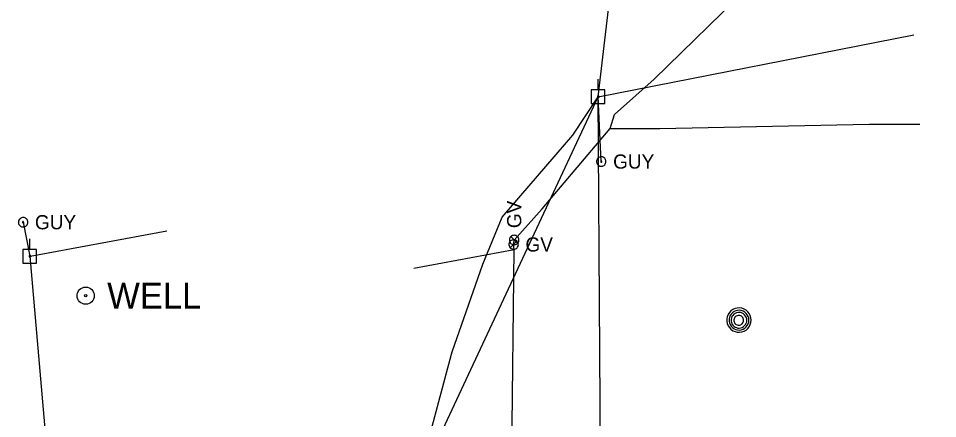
# Model space of a CAD drawing. Extents: x 600849 to 606371, y 330010 to 403088.
# Drawn here: x 601707.9 to 601956.9, y 392925.1 to 393033.7 of the extents above; entities that cross this region are included whole.
import ezdxf

# ---------------------------------------------------------------- set-up
doc = ezdxf.new("R2010")
doc.units = 0
for name, color, linetype in [('E_MISCPROP_Well', 7, 'Continuous'), ('E_UTL_EGuyWire', 7, 'Continuous'), ('E_UTL_EPowerPole', 7, 'Continuous'), ('E_UTL_FO_UG', 7, 'Continuous'), ('E_UTL_G', 7, 'Continuous'), ('E_UTL_G_UG', 7, 'Continuous'), ('E_UTL_MH', 7, 'Continuous'), ('E_UTL_Overhead', 7, 'Continuous')]:
    doc.layers.add(name, color=color, linetype=linetype)

msp = doc.modelspace()

# ---------------------------------------------------------------- linework, layer by layer
at = {"layer": 'E_MISCPROP_Well'}
for radius in [2.33, 0.292]:
    msp.add_circle((601726.09, 392958.44), radius, dxfattribs=at)
at = {"layer": 'E_UTL_EGuyWire'}
for p, q in [((601865.79, 392994.83), (601864.97, 393012.41)), ((601709.13, 392978.37), (601710.98, 392969.15))]:
    msp.add_line(p, q, dxfattribs=at)
for points in [[(601867.07, 392994.83), (601867.05, 392995.07), (601866.98, 392995.3), (601866.87, 392995.52), (601866.72, 392995.71), (601866.54, 392995.87), (601866.32, 392995.99), (601866.09, 392996.07), (601865.85, 392996.11), (601865.61, 392996.1), (601865.37, 392996.04), (601865.15, 392995.94), (601864.95, 392995.8), (601864.78, 392995.62), (601864.65, 392995.42), (601864.56, 392995.19), (601864.51, 392994.95), (601864.51, 392994.71), (601864.56, 392994.47), (601864.65, 392994.24), (601864.78, 392994.03), (601864.95, 392993.86), (601865.15, 392993.72), (601865.37, 392993.61), (601865.61, 392993.56), (601865.85, 392993.55), (601866.09, 392993.58), (601866.32, 392993.66), (601866.54, 392993.78), (601866.72, 392993.94), (601866.87, 392994.13), (601866.98, 392994.35), (601867.05, 392994.58), (601867.07, 392994.83)], [(601865.95, 392994.83), (601865.95, 392994.86), (601865.94, 392994.89), (601865.93, 392994.91), (601865.91, 392994.94), (601865.88, 392994.96), (601865.86, 392994.97), (601865.83, 392994.98), (601865.8, 392994.99), (601865.77, 392994.99), (601865.74, 392994.98), (601865.71, 392994.97), (601865.69, 392994.95), (601865.67, 392994.93), (601865.65, 392994.9), (601865.64, 392994.87), (601865.63, 392994.84), (601865.63, 392994.81), (601865.64, 392994.78), (601865.65, 392994.75), (601865.67, 392994.73), (601865.69, 392994.71), (601865.71, 392994.69), (601865.74, 392994.68), (601865.77, 392994.67), (601865.8, 392994.67), (601865.83, 392994.67), (601865.86, 392994.68), (601865.88, 392994.7), (601865.91, 392994.72), (601865.93, 392994.74), (601865.94, 392994.77), (601865.95, 392994.8), (601865.95, 392994.83)], [(601710.41, 392978.37), (601710.39, 392978.61), (601710.32, 392978.84), (601710.21, 392979.06), (601710.06, 392979.25), (601709.87, 392979.41), (601709.66, 392979.53), (601709.43, 392979.61), (601709.19, 392979.65), (601708.95, 392979.64), (601708.71, 392979.58), (601708.49, 392979.48), (601708.29, 392979.33), (601708.12, 392979.16), (601707.99, 392978.95), (601707.9, 392978.73), (601707.85, 392978.49), (601707.85, 392978.24), (601707.9, 392978), (601707.99, 392977.78), (601708.12, 392977.57), (601708.29, 392977.4), (601708.49, 392977.25), (601708.71, 392977.15), (601708.95, 392977.09), (601709.19, 392977.08), (601709.43, 392977.12), (601709.66, 392977.2), (601709.87, 392977.32), (601710.06, 392977.48), (601710.21, 392977.67), (601710.32, 392977.89), (601710.39, 392978.12), (601710.41, 392978.37)], [(601709.29, 392978.37), (601709.29, 392978.4), (601709.28, 392978.42), (601709.26, 392978.45), (601709.25, 392978.48), (601709.22, 392978.5), (601709.2, 392978.51), (601709.17, 392978.52), (601709.14, 392978.53), (601709.11, 392978.52), (601709.08, 392978.52), (601709.05, 392978.5), (601709.02, 392978.49), (601709, 392978.46), (601708.99, 392978.44), (601708.98, 392978.41), (601708.97, 392978.38), (601708.97, 392978.35), (601708.98, 392978.32), (601708.99, 392978.29), (601709, 392978.27), (601709.02, 392978.24), (601709.05, 392978.23), (601709.08, 392978.21), (601709.11, 392978.21), (601709.14, 392978.2), (601709.17, 392978.21), (601709.2, 392978.22), (601709.22, 392978.23), (601709.25, 392978.25), (601709.26, 392978.28), (601709.28, 392978.31), (601709.29, 392978.33), (601709.29, 392978.37)]]:
    msp.add_lwpolyline(points, dxfattribs=at)
at = {"layer": 'E_UTL_EPowerPole'}
for points in [[(601864.94, 393014.25), (601864.94, 393017.16)], [(601866.78, 393014.25), (601863.09, 393014.25)], [(601863.09, 393014.25), (601863.09, 393010.56)], [(601866.78, 393010.56), (601866.78, 393014.25)], [(601863.09, 393010.56), (601866.78, 393010.56)], [(601865.21, 393012.41), (601865.2, 393012.45), (601865.19, 393012.49), (601865.17, 393012.54), (601865.14, 393012.57), (601865.11, 393012.6), (601865.07, 393012.62), (601865.02, 393012.64), (601864.98, 393012.64), (601864.93, 393012.64), (601864.89, 393012.63), (601864.85, 393012.61), (601864.81, 393012.59), (601864.78, 393012.55), (601864.76, 393012.52), (601864.74, 393012.47), (601864.73, 393012.43), (601864.73, 393012.38), (601864.74, 393012.34), (601864.76, 393012.3), (601864.78, 393012.26), (601864.81, 393012.23), (601864.85, 393012.2), (601864.89, 393012.18), (601864.93, 393012.17), (601864.98, 393012.17), (601865.02, 393012.17), (601865.07, 393012.19), (601865.11, 393012.21), (601865.14, 393012.24), (601865.17, 393012.28), (601865.19, 393012.32), (601865.2, 393012.36), (601865.21, 393012.41)], [(601710.94, 392970.99), (601710.94, 392973.9)], [(601712.79, 392970.99), (601709.1, 392970.99)], [(601709.1, 392970.99), (601709.1, 392967.3)], [(601712.79, 392967.3), (601712.79, 392970.99)], [(601711.21, 392969.15), (601711.21, 392969.19), (601711.2, 392969.24), (601711.18, 392969.28), (601711.15, 392969.31), (601711.11, 392969.34), (601711.07, 392969.37), (601711.03, 392969.38), (601710.99, 392969.39), (601710.94, 392969.39), (601710.9, 392969.37), (601710.86, 392969.36), (601710.82, 392969.33), (601710.79, 392969.3), (601710.76, 392969.26), (601710.75, 392969.22), (601710.74, 392969.17), (601710.74, 392969.13), (601710.75, 392969.08), (601710.76, 392969.04), (601710.79, 392969), (601710.82, 392968.97), (601710.86, 392968.94), (601710.9, 392968.92), (601710.94, 392968.91), (601710.99, 392968.91), (601711.03, 392968.92), (601711.07, 392968.93), (601711.11, 392968.96), (601711.15, 392968.98), (601711.18, 392969.02), (601711.2, 392969.06), (601711.21, 392969.1), (601711.21, 392969.15)], [(601709.1, 392967.3), (601712.79, 392967.3)]]:
    msp.add_lwpolyline(points, dxfattribs=at)
at = {"layer": 'E_UTL_FO_UG'}
msp.add_lwpolyline([(601805.66, 392868.01), (601810.14, 392872.01), (601811.41, 392890.82), (601825.25, 392942.6), (601825.37, 392943.17), (601833.73, 392967), (601833.73, 392967.01), (601838.92, 392979.71), (601858.11, 393002), (601864.97, 393012.41)], dxfattribs=at)
at = {"layer": 'E_UTL_G'}
for points in [[(601843.32, 392972.33), (601843.3, 392972.57), (601843.23, 392972.81), (601843.12, 392973.02), (601842.97, 392973.22), (601842.78, 392973.38), (601842.57, 392973.5), (601842.34, 392973.58), (601842.1, 392973.61), (601841.86, 392973.6), (601841.62, 392973.54), (601841.4, 392973.44), (601841.2, 392973.3), (601841.03, 392973.12), (601840.9, 392972.92), (601840.81, 392972.69), (601840.76, 392972.45), (601840.76, 392972.21), (601840.81, 392971.97), (601840.9, 392971.74), (601841.03, 392971.54), (601841.2, 392971.36), (601841.4, 392971.22), (601841.62, 392971.12), (601841.86, 392971.06), (601842.1, 392971.05), (601842.34, 392971.08), (601842.57, 392971.16), (601842.78, 392971.28), (601842.97, 392971.44), (601843.12, 392971.64), (601843.23, 392971.85), (601843.3, 392972.09), (601843.32, 392972.33)], [(601842.2, 392974.83), (601841.95, 392974.8), (601841.72, 392974.74), (601841.5, 392974.62), (601841.31, 392974.47), (601841.15, 392974.29), (601841.03, 392974.08), (601840.95, 392973.85), (601840.91, 392973.61), (601840.93, 392973.36), (601840.98, 392973.12), (601841.08, 392972.9), (601841.23, 392972.7), (601841.4, 392972.54), (601841.61, 392972.4), (601841.83, 392972.31), (601842.07, 392972.27), (601842.32, 392972.27), (601842.56, 392972.31), (601842.78, 392972.4), (601842.99, 392972.54), (601843.17, 392972.7), (601843.31, 392972.9), (601843.41, 392973.12), (601843.47, 392973.36), (601843.48, 392973.61), (601843.44, 392973.85), (601843.36, 392974.08), (601843.24, 392974.29), (601843.08, 392974.47), (601842.89, 392974.62), (601842.67, 392974.74), (601842.44, 392974.8), (601842.2, 392974.83)], [(601841.13, 392971.42), (601842.95, 392973.24)], [(601843.1, 392972.64), (601841.29, 392974.45)]]:
    msp.add_lwpolyline(points, dxfattribs=at)
at = {"layer": 'E_UTL_G_UG'}
for points in [[(601842.07, 392871.07), (601841.53, 392915.49), (601842.15, 392970.99), (601842.04, 392972.33), (601842.23, 392973.34), (601842.2, 392973.54), (601849.78, 392982.04), (601868.16, 393003.79), (601869.36, 393007.62), (601880.12, 393017.19), (601905.88, 393042.43), (601905.57, 393074.15), (601904.06, 393209.01), (601903.52, 393249.85), (601903.68, 393312.89), (601901.82, 393422.48), (601900.94, 393536.13), (601901.48, 393594.46), (601899.6, 393667.1), (601899.38, 393724.17), (601899.29, 393787.58), (601898.55, 393911.47), (601893.22, 394076.03), (601894.29, 394173.29)], [(601868.16, 393003.79), (601881.62, 393003.82), (601938.36, 393005), (601952.07, 393004.95)], [(601815.01, 392965.89), (601842.15, 392970.99)]]:
    msp.add_lwpolyline(points, dxfattribs=at)
at = {"layer": 'E_UTL_MH'}
for points in [[(601906.41, 392951.81), (601906.35, 392952.43), (601906.17, 392953.04), (601905.88, 392953.59), (601905.49, 392954.09), (601905.02, 392954.5), (601904.48, 392954.81), (601903.88, 392955.02), (601903.26, 392955.11), (601902.64, 392955.08), (601902.03, 392954.93), (601901.46, 392954.67), (601900.94, 392954.3), (601900.51, 392953.85), (601900.17, 392953.32), (601899.94, 392952.74), (601899.82, 392952.12), (601899.82, 392951.5), (601899.94, 392950.88), (601900.17, 392950.3), (601900.51, 392949.77), (601900.94, 392949.32), (601901.46, 392948.95), (601902.03, 392948.69), (601902.64, 392948.54), (601903.26, 392948.51), (601903.88, 392948.6), (601904.48, 392948.81), (601905.02, 392949.12), (601905.49, 392949.53), (601905.88, 392950.03), (601906.17, 392950.58), (601906.35, 392951.19), (601906.41, 392951.81)], [(601905.79, 392951.81), (601905.74, 392952.31), (601905.6, 392952.8), (601905.36, 392953.25), (601905.05, 392953.65), (601904.67, 392953.99), (601904.22, 392954.24), (601903.74, 392954.41), (601903.24, 392954.48), (601902.73, 392954.46), (601902.24, 392954.34), (601901.77, 392954.12), (601901.36, 392953.83), (601901.01, 392953.46), (601900.73, 392953.03), (601900.54, 392952.56), (601900.45, 392952.06), (601900.45, 392951.55), (601900.54, 392951.05), (601900.73, 392950.58), (601901.01, 392950.15), (601901.36, 392949.78), (601901.77, 392949.49), (601902.24, 392949.28), (601902.73, 392949.16), (601903.24, 392949.13), (601903.74, 392949.2), (601904.22, 392949.37), (601904.67, 392949.63), (601905.05, 392949.96), (601905.36, 392950.36), (601905.6, 392950.81), (601905.74, 392951.3), (601905.79, 392951.81)], [(601905.23, 392951.78), (601905.19, 392952.18), (601905.07, 392952.57), (601904.89, 392952.93), (601904.64, 392953.25), (601904.33, 392953.51), (601903.98, 392953.71), (601903.6, 392953.85), (601903.2, 392953.9), (601902.79, 392953.88), (601902.4, 392953.79), (601902.03, 392953.62), (601901.7, 392953.39), (601901.42, 392953.09), (601901.2, 392952.75), (601901.05, 392952.38), (601900.98, 392951.98), (601900.98, 392951.57), (601901.05, 392951.18), (601901.2, 392950.8), (601901.42, 392950.46), (601901.7, 392950.17), (601902.03, 392949.93), (601902.4, 392949.77), (601902.79, 392949.67), (601903.2, 392949.65), (601903.6, 392949.71), (601903.98, 392949.84), (601904.33, 392950.04), (601904.64, 392950.31), (601904.89, 392950.63), (601905.07, 392950.99), (601905.19, 392951.37), (601905.23, 392951.78)], [(601904.37, 392951.76), (601904.35, 392952.01), (601904.28, 392952.26), (601904.16, 392952.48), (601904, 392952.68), (601903.81, 392952.85), (601903.59, 392952.97), (601903.35, 392953.06), (601903.1, 392953.09), (601902.85, 392953.08), (601902.6, 392953.02), (601902.37, 392952.92), (601902.17, 392952.77), (601901.99, 392952.59), (601901.86, 392952.37), (601901.76, 392952.14), (601901.71, 392951.89), (601901.71, 392951.64), (601901.76, 392951.39), (601901.86, 392951.15), (601901.99, 392950.94), (601902.17, 392950.76), (601902.37, 392950.61), (601902.6, 392950.5), (601902.85, 392950.44), (601903.1, 392950.43), (601903.35, 392950.47), (601903.59, 392950.55), (601903.81, 392950.68), (601904, 392950.84), (601904.16, 392951.04), (601904.28, 392951.27), (601904.35, 392951.51), (601904.37, 392951.76)]]:
    msp.add_lwpolyline(points, dxfattribs=at)
at = {"layer": 'E_UTL_Overhead'}
for points in [[(601866.29, 392804.61), (601864.97, 393012.41), (601869.18, 393048.57), (601862.88, 393217.4), (601861.16, 393406.47), (601876.52, 393574.48), (601889.19, 393727.43), (601956.93, 393730.04)], [(601864.97, 393012.41), (601950.44, 393029.16)], [(601797.92, 392868.72), (601864.97, 393012.41)], [(601719.5, 392871.4), (601711.07, 392969.16), (601748.05, 392976.05)]]:
    msp.add_lwpolyline(points, dxfattribs=at)

# ---------------------------------------------------------------- texts
at = {"layer": 'E_MISCPROP_Well'}
msp.add_text('WELL', height=7, dxfattribs=at).set_placement((601731.92, 392954.94))
at = {"layer": 'E_UTL_EGuyWire'}
for p in [(601869, 392992.9), (601712.34, 392976.44)]:
    msp.add_text('GUY', height=3.85, dxfattribs=at).set_placement(p)
at = {"layer": 'E_UTL_G'}
msp.add_text('GV', height=3.85, rotation=90, dxfattribs=at).set_placement((601844.12, 392976.75))
msp.add_text('GV', height=3.85, dxfattribs=at).set_placement((601845.25, 392970.41))

doc.saveas('drawing.dxf')
